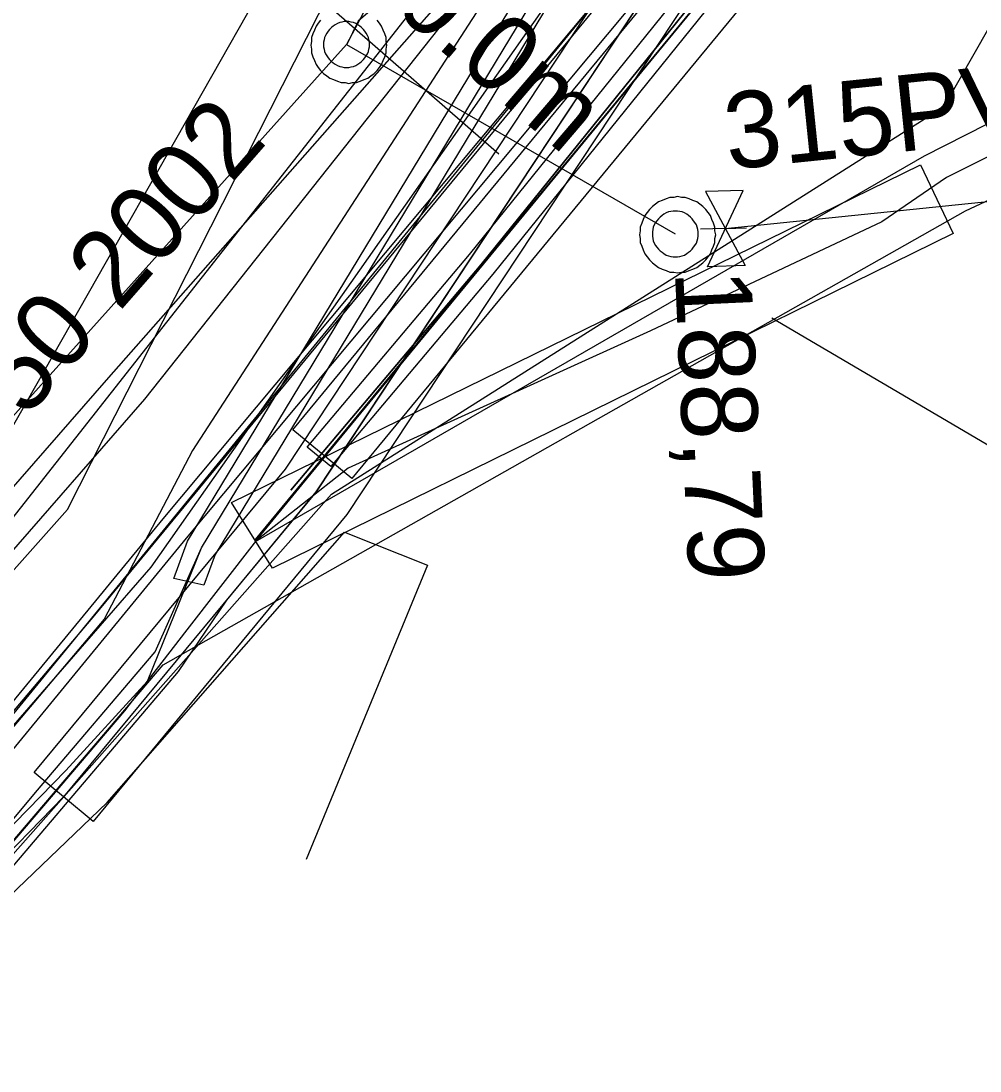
# Model space of a CAD drawing. Extents: x -746464 to -745690, y -1051581 to -1049993.
# Drawn here: x -746350.36 to -746337.79, y -1051580.57 to -1051566.81 of the extents above; entities that cross this region are included whole.
import ezdxf

# ---------------------------------------------------------------- set-up
doc = ezdxf.new("R2010")
doc.units = 0
for name, color, linetype in [('04_CETIN_neprovozovane', 7, 'Continuous'), ('04_CETIN_sdelovaci_podzem', 7, 'Continuous'), ('10_CD_Telematika_metalika', 7, 'Continuous'), ('45_Eltodo_vedeni_NN_zemni', 7, 'Continuous'), ('48_Prazs_plynarenska_STL', 7, 'Continuous'), ('48_Prazs_plynarenska_STL_popisy', 7, 'Continuous'), ('51_PVaK_kanal_jednotna_overena poloha_rad', 7, 'Continuous'), ('51_PVaK_kanal_objekty', 7, 'Continuous'), ('51_PVaK_kanal_popisy', 7, 'Continuous'), ('51_PVaK_vodovod_mimo provoz_overena poloha', 7, 'Continuous'), ('51_PVaK_vodovod_overena poloha_rad', 7, 'Continuous'), ('51_PVaK_vodovod_zruseno_neoverena poloha', 7, 'Continuous'), ('51_PVaK_vodovod_zruseno_overena poloha', 7, 'Continuous'), ('55_PREdi_chranicky', 7, 'Continuous'), ('55_PREdi_NN', 7, 'Continuous'), ('55_PREdi_stavby', 7, 'Continuous'), ('55_PREdi_stavby_popisy', 7, 'Continuous'), ('55_PREdi_VN', 7, 'Continuous'), ('55_PREdi_ZRUSENE_elektro', 7, 'Continuous')]:
    doc.layers.add(name, color=color, linetype=linetype)

msp = doc.modelspace()

# ---------------------------------------------------------------- linework, layer by layer
at = {"layer": '04_CETIN_neprovozovane'}
msp.add_lwpolyline([(-746352.976, -1051580.571), (-746346.29, -1051573.01), (-746338.26, -1051567.93), (-746336.51, -1051564.85), (-746332, -1051553.94), (-746331.62, -1051553.02), (-746328.94, -1051546.55), (-746327.12, -1051542.6)], dxfattribs=at)
at = {"layer": '04_CETIN_sdelovaci_podzem'}
for points in [[(-746339.18, -1051538.91), (-746329.96, -1051542.66), (-746338.09, -1051557.58), (-746356.174, -1051580.571)], [(-746331.75, -1051544.93), (-746334.17, -1051550.92), (-746348.11, -1051572.44), (-746349.27, -1051574.65), (-746353.32, -1051579.44)], [(-746334.17, -1051550.92), (-746348.11, -1051572.44)], [(-746346.29, -1051573.01), (-746338.26, -1051567.93)]]:
    msp.add_lwpolyline(points, dxfattribs=at)
at = {"layer": '10_CD_Telematika_metalika'}
msp.add_lwpolyline([(-746116.552, -1050521.207), (-746121.17, -1050569.408), (-746128.236, -1050608.848), (-746137.347, -1050610.336), (-746147.573, -1050674.704), (-746154.081, -1050701.12), (-746179.17, -1050709.95), (-746193.05, -1050747.67), (-746206.515, -1050825.577), (-746217.3, -1050901.851), (-746223.756, -1050942.953), (-746230.272, -1050994.196), (-746241.227, -1050999.731), (-746247.174, -1051050.056), (-746252.666, -1051096.533), (-746257.91, -1051185.16), (-746266.649, -1051259.574), (-746273.157, -1051294.362), (-746289.838, -1051383.531), (-746309.089, -1051442.724), (-746337.772, -1051532.949), (-746327.582, -1051537.864), (-746339.385, -1051562.334), (-746354.288, -1051580.571)], dxfattribs=at)
at = {"layer": '45_Eltodo_vedeni_NN_zemni'}
msp.add_line((-746353.925, -1051580.571), (-746348.188, -1051573.589), dxfattribs=at)
for points in [[(-746348.188, -1051573.589), (-746336.689, -1051559.822), (-746328.83, -1051538.274), (-746319.081, -1051506.055), (-746318.642, -1051505.827), (-746318.873, -1051505.388), (-746308.681, -1051473.615), (-746308.976, -1051473.225)], [(-746354.442, -1051580.571), (-746348.497, -1051573.335), (-746337.042, -1051559.624), (-746329.209, -1051538.145)]]:
    msp.add_lwpolyline(points, dxfattribs=at)
at = {"layer": '48_Prazs_plynarenska_STL'}
msp.add_lwpolyline([(-746252.124, -1051209.44), (-746254.739, -1051232.69), (-746257.228, -1051250.028), (-746263.332, -1051294.114), (-746268.752, -1051331.185), (-746271.069, -1051346.822), (-746280.362, -1051378.409), (-746289.669, -1051408.88), (-746298.158, -1051436.716), (-746306.066, -1051461.221), (-746317.359, -1051497.958), (-746324.917, -1051522.35), (-746330.899, -1051538.581), (-746331.683, -1051541.084), (-746331.804, -1051541.534), (-746334.886, -1051548.163), (-746337.809, -1051555.442), (-746341.91, -1051561.848), (-746343.36, -1051564.978), (-746348.739, -1051571.768), (-746356.434, -1051580.571)], dxfattribs=at)
at = {"layer": '51_PVaK_kanal_jednotna_overena poloha_rad'}
for p, q in [((-746344.286, -1051563.716), (-746346.093, -1051567.118)), ((-746358.179, -1051580.571), (-746346.093, -1051567.118)), ((-746346.093, -1051567.118), (-746341.785, -1051569.601)), ((-746341.13, -1051569.53), (-746336.117, -1051569.013))]:
    msp.add_line(p, q, dxfattribs=at)
at = {"layer": '51_PVaK_kanal_objekty'}
for p, q in [((-746340.897, -1051569.03), (-746341.39, -1051569.044)), ((-746341.39, -1051569.044), (-746340.869, -1051570.016)), ((-746341.363, -1051570.03), (-746340.897, -1051569.03)), ((-746341.13, -1051569.53), (-746341.455, -1051569.539)), ((-746341.13, -1051569.53), (-746340.854, -1051569.522)), ((-746340.869, -1051570.016), (-746341.363, -1051570.03))]:
    msp.add_line(p, q, dxfattribs=at)
for points in [[(-746346.433, -1051566.798), (-746346.463, -1051566.838), (-746346.493, -1051566.878), (-746346.513, -1051566.928), (-746346.533, -1051566.978), (-746346.553, -1051567.028), (-746346.553, -1051567.078), (-746346.563, -1051567.128), (-746346.553, -1051567.178), (-746346.553, -1051567.228), (-746346.533, -1051567.278), (-746346.513, -1051567.328), (-746346.493, -1051567.378), (-746346.463, -1051567.418), (-746346.433, -1051567.458), (-746346.393, -1051567.498), (-746346.353, -1051567.528), (-746346.313, -1051567.558), (-746346.263, -1051567.578), (-746346.213, -1051567.598), (-746346.163, -1051567.618), (-746346.113, -1051567.618), (-746346.063, -1051567.628), (-746346.013, -1051567.618), (-746345.963, -1051567.618), (-746345.913, -1051567.598), (-746345.863, -1051567.578), (-746345.813, -1051567.558), (-746345.773, -1051567.528), (-746345.733, -1051567.498), (-746345.693, -1051567.458), (-746345.663, -1051567.418), (-746345.633, -1051567.378), (-746345.613, -1051567.328), (-746345.593, -1051567.278), (-746345.573, -1051567.228), (-746345.573, -1051567.178), (-746345.563, -1051567.128)], [(-746345.563, -1051567.128), (-746345.573, -1051567.078), (-746345.573, -1051567.028), (-746345.593, -1051566.978), (-746345.613, -1051566.928), (-746345.633, -1051566.878), (-746345.663, -1051566.838), (-746345.693, -1051566.798)], [(-746345.793, -1051567.118), (-746345.793, -1051567.088), (-746345.799, -1051567.058), (-746345.805, -1051567.028), (-746345.817, -1051566.998), (-746345.835, -1051566.968), (-746345.853, -1051566.944), (-746345.871, -1051566.92), (-746345.895, -1051566.896), (-746345.919, -1051566.878), (-746345.943, -1051566.86), (-746345.973, -1051566.842), (-746346.003, -1051566.83), (-746346.033, -1051566.824), (-746346.063, -1051566.818), (-746346.093, -1051566.818), (-746346.123, -1051566.818), (-746346.153, -1051566.824), (-746346.183, -1051566.83), (-746346.213, -1051566.842), (-746346.243, -1051566.86), (-746346.267, -1051566.878), (-746346.291, -1051566.896), (-746346.315, -1051566.92), (-746346.333, -1051566.944), (-746346.351, -1051566.968), (-746346.369, -1051566.998), (-746346.381, -1051567.028), (-746346.387, -1051567.058), (-746346.393, -1051567.088), (-746346.393, -1051567.118), (-746346.393, -1051567.148), (-746346.387, -1051567.178), (-746346.381, -1051567.208), (-746346.369, -1051567.238), (-746346.351, -1051567.268), (-746346.333, -1051567.292), (-746346.315, -1051567.316), (-746346.291, -1051567.34), (-746346.267, -1051567.358), (-746346.243, -1051567.376), (-746346.213, -1051567.394), (-746346.183, -1051567.406), (-746346.153, -1051567.412), (-746346.123, -1051567.418), (-746346.093, -1051567.418), (-746346.063, -1051567.418), (-746346.033, -1051567.412), (-746346.003, -1051567.406), (-746345.973, -1051567.394), (-746345.943, -1051567.376), (-746345.919, -1051567.358), (-746345.895, -1051567.34), (-746345.871, -1051567.316), (-746345.853, -1051567.292), (-746345.835, -1051567.268), (-746345.817, -1051567.238), (-746345.805, -1051567.208), (-746345.799, -1051567.178), (-746345.793, -1051567.148), (-746345.793, -1051567.118)], [(-746341.255, -1051569.611), (-746341.265, -1051569.561), (-746341.265, -1051569.511), (-746341.285, -1051569.461), (-746341.305, -1051569.411), (-746341.325, -1051569.361), (-746341.355, -1051569.321), (-746341.385, -1051569.281), (-746341.425, -1051569.241), (-746341.465, -1051569.211), (-746341.505, -1051569.181), (-746341.555, -1051569.161), (-746341.605, -1051569.141), (-746341.655, -1051569.121), (-746341.705, -1051569.121), (-746341.755, -1051569.111), (-746341.805, -1051569.121), (-746341.855, -1051569.121), (-746341.905, -1051569.141), (-746341.955, -1051569.161), (-746342.005, -1051569.181), (-746342.045, -1051569.211), (-746342.085, -1051569.241), (-746342.125, -1051569.281), (-746342.155, -1051569.321), (-746342.185, -1051569.361), (-746342.205, -1051569.411), (-746342.225, -1051569.461), (-746342.245, -1051569.511), (-746342.245, -1051569.561), (-746342.255, -1051569.611), (-746342.245, -1051569.661), (-746342.245, -1051569.711), (-746342.225, -1051569.761), (-746342.205, -1051569.811), (-746342.185, -1051569.861), (-746342.155, -1051569.901), (-746342.125, -1051569.941), (-746342.085, -1051569.981), (-746342.045, -1051570.011), (-746342.005, -1051570.041), (-746341.955, -1051570.061), (-746341.905, -1051570.081), (-746341.855, -1051570.101), (-746341.805, -1051570.101), (-746341.755, -1051570.111), (-746341.705, -1051570.101), (-746341.655, -1051570.101), (-746341.605, -1051570.081), (-746341.555, -1051570.061), (-746341.505, -1051570.041), (-746341.465, -1051570.011), (-746341.425, -1051569.981), (-746341.385, -1051569.941), (-746341.355, -1051569.901), (-746341.325, -1051569.861), (-746341.305, -1051569.811), (-746341.285, -1051569.761), (-746341.265, -1051569.711), (-746341.265, -1051569.661), (-746341.255, -1051569.611)], [(-746341.485, -1051569.601), (-746341.485, -1051569.571), (-746341.491, -1051569.541), (-746341.497, -1051569.511), (-746341.509, -1051569.481), (-746341.527, -1051569.451), (-746341.545, -1051569.427), (-746341.563, -1051569.403), (-746341.587, -1051569.379), (-746341.611, -1051569.361), (-746341.635, -1051569.343), (-746341.665, -1051569.325), (-746341.695, -1051569.313), (-746341.725, -1051569.307), (-746341.755, -1051569.301), (-746341.785, -1051569.301), (-746341.815, -1051569.301), (-746341.845, -1051569.307), (-746341.875, -1051569.313), (-746341.905, -1051569.325), (-746341.935, -1051569.343), (-746341.959, -1051569.361), (-746341.983, -1051569.379), (-746342.007, -1051569.403), (-746342.025, -1051569.427), (-746342.043, -1051569.451), (-746342.061, -1051569.481), (-746342.073, -1051569.511), (-746342.079, -1051569.541), (-746342.085, -1051569.571), (-746342.085, -1051569.601), (-746342.085, -1051569.631), (-746342.079, -1051569.661), (-746342.073, -1051569.691), (-746342.061, -1051569.721), (-746342.043, -1051569.751), (-746342.025, -1051569.775), (-746342.007, -1051569.799), (-746341.983, -1051569.823), (-746341.959, -1051569.841), (-746341.935, -1051569.859), (-746341.905, -1051569.877), (-746341.875, -1051569.889), (-746341.845, -1051569.895), (-746341.815, -1051569.901), (-746341.785, -1051569.901), (-746341.755, -1051569.901), (-746341.725, -1051569.895), (-746341.695, -1051569.889), (-746341.665, -1051569.877), (-746341.635, -1051569.859), (-746341.611, -1051569.841), (-746341.587, -1051569.823), (-746341.563, -1051569.799), (-746341.545, -1051569.775), (-746341.527, -1051569.751), (-746341.509, -1051569.721), (-746341.497, -1051569.691), (-746341.491, -1051569.661), (-746341.485, -1051569.631), (-746341.485, -1051569.601)]]:
    msp.add_lwpolyline(points, dxfattribs=at)
at = {"layer": '51_PVaK_vodovod_mimo provoz_overena poloha'}
msp.add_lwpolyline([(-746344.85, -1051566.08), (-746345.07, -1051566.06), (-746345.94, -1051566.81), (-746346.09, -1051567.12)], dxfattribs=at)
at = {"layer": '51_PVaK_vodovod_overena poloha_rad'}
for points in [[(-746357.303, -1051580.571), (-746354.01, -1051576.83), (-746353.67, -1051576.5), (-746352.48, -1051575.32), (-746352.02, -1051574.85), (-746343.12, -1051559.19), (-746333.163, -1051539.781), (-746307.59, -1051465.18), (-746306.83, -1051463.43)], [(-746344.4, -1051566.07), (-746344.62, -1051566.27), (-746349.21, -1051571.48), (-746357.141, -1051580.571)]]:
    msp.add_lwpolyline(points, dxfattribs=at)
at = {"layer": '51_PVaK_vodovod_zruseno_neoverena poloha'}
msp.add_lwpolyline([(-746285.09, -1051400.118), (-746317.799, -1051499.979), (-746331.209, -1051539.965), (-746337.882, -1051556.184), (-746340.3, -1051562.061), (-746348.658, -1051573.966), (-746354.409, -1051580.571)], dxfattribs=at)
at = {"layer": '51_PVaK_vodovod_zruseno_overena poloha'}
msp.add_lwpolyline([(-746356.292, -1051580.571), (-746349.75, -1051573.21), (-746342.545, -1051559.001)], dxfattribs=at)
at = {"layer": '55_PREdi_chranicky'}
for points in [[(-746330.56, -1051545.36), (-746330.083, -1051545.51), (-746331.527, -1051550.091), (-746331.838, -1051551.461), (-746332.822, -1051553.23), (-746346.088, -1051573.278), (-746349.415, -1051577.299), (-746349.8, -1051576.98), (-746350.185, -1051576.661), (-746346.892, -1051572.682), (-746333.678, -1051552.71), (-746332.782, -1051551.099), (-746332.493, -1051549.829), (-746331.037, -1051545.21), (-746330.56, -1051545.36)], [(-746347.962, -1051574.202), (-746348.357, -1051574.116), (-746348.176, -1051573.627), (-746333.647, -1051549.634), (-746332.933, -1051548.172), (-746332.598, -1051548.397), (-746333.295, -1051549.826), (-746347.814, -1051573.801), (-746347.962, -1051574.202)], [(-746338.342, -1051562.261), (-746338.025, -1051562.504), (-746344.174, -1051570.126), (-746346.299, -1051572.647), (-746346.608, -1051572.394), (-746344.482, -1051569.872), (-746338.342, -1051562.261)], [(-746346.025, -1051572.806), (-746346.797, -1051572.17), (-746340.434, -1051564.455), (-746339.662, -1051565.091), (-746346.025, -1051572.806)], [(-746338.57, -1051568.695), (-746338.144, -1051569.597), (-746347.064, -1051573.98), (-746347.601, -1051573.122), (-746338.57, -1051568.695)]]:
    msp.add_lwpolyline(points, close=True, dxfattribs=at)
at = {"layer": '55_PREdi_NN'}
for p, q in [((-746353.027, -1051580.571), (-746349, -1051575.85)), ((-746353.035, -1051580.571), (-746349.3, -1051576.191))]:
    msp.add_line(p, q, dxfattribs=at)
for points in [[(-746264.434, -1051322.287), (-746268.612, -1051347.823), (-746285.849, -1051407.247), (-746293.856, -1051430.838), (-746329.933, -1051539.536), (-746331.77, -1051545.21), (-746334.312, -1051552.095), (-746339.04, -1051562.029), (-746349.394, -1051574.596), (-746354.459, -1051580.571)], [(-746347.284, -1051573.607), (-746338.196, -1051562.577), (-746333.338, -1051552.773), (-746332.533, -1051550.221), (-746330.58, -1051544.036)], [(-746346.677, -1051572.891), (-746338.196, -1051562.577), (-746333.338, -1051552.773), (-746332.363, -1051550.166)], [(-746330.975, -1051568.72), (-746332.743, -1051567.72), (-746332.747, -1051567.566), (-746335.259, -1051566.922), (-746338.524, -1051568.582), (-746347.291, -1051573.637), (-746346.677, -1051572.891)], [(-746332.9, -1051568.042), (-746334.27, -1051567.602), (-746335.19, -1051567.442), (-746336.77, -1051568.132), (-746338.23, -1051568.862), (-746339.08, -1051569.442), (-746342.11, -1051570.872), (-746346.07, -1051572.672), (-746347.27, -1051573.612)], [(-746349.3, -1051576.191), (-746348.497, -1051575.249), (-746337.982, -1051569.298), (-746335.121, -1051567.962), (-746333.053, -1051568.518), (-746332.989, -1051568.156), (-746331.221, -1051569.156)], [(-746349, -1051575.85), (-746348.7, -1051575.46), (-746348.21, -1051574.83), (-746347.27, -1051573.612)]]:
    msp.add_lwpolyline(points, dxfattribs=at)
at = {"layer": '55_PREdi_stavby'}
msp.add_lwpolyline([(-746350.73, -1051578.488), (-746349.23, -1051577.05), (-746346.12, -1051573.51), (-746345.03, -1051573.94), (-746346.62, -1051577.8)], dxfattribs=at)
at = {"layer": '55_PREdi_stavby_popisy'}
for points in [[(-746351.423, -1051562.258), (-746346.462, -1051566.49), (-746344.099, -1051568.551)], [(-746340.52, -1051570.702), (-746336.916, -1051572.818), (-746331.399, -1051576.118)]]:
    msp.add_lwpolyline(points, dxfattribs=at)
at = {"layer": '55_PREdi_VN'}
for points in [[(-746352.732, -1051580.571), (-746351.43, -1051579.024), (-746348.295, -1051575.337), (-746347.66, -1051574.401), (-746346.49, -1051572.98), (-746339.87, -1051562.975), (-746333.25, -1051552.97), (-746332.31, -1051551.28), (-746332.01, -1051549.96), (-746329.676, -1051542.715), (-746328.979, -1051541.244), (-746326.861, -1051536.516), (-746326.262, -1051534.76), (-746325.59, -1051532.97), (-746323.8, -1051528.05), (-746321.8, -1051521.71), (-746319.04, -1051513.07), (-746315.61, -1051501.86), (-746313.57, -1051494.87)], [(-746326.456, -1051534.065), (-746327.05, -1051536.36), (-746327.92, -1051538.58), (-746328.94, -1051541.01), (-746329.73, -1051542.67), (-746330.56, -1051545.36), (-746332.01, -1051549.96), (-746332.31, -1051551.28), (-746333.25, -1051552.97), (-746346.49, -1051572.98), (-746349.8, -1051576.98), (-746352.94, -1051580.201)]]:
    msp.add_lwpolyline(points, dxfattribs=at)
at = {"layer": '55_PREdi_ZRUSENE_elektro'}
for points in [[(-746352.94, -1051580.201), (-746351.776, -1051578.686), (-746349.772, -1051576.631), (-746348.7, -1051575.46), (-746347.995, -1051573.714), (-746333.471, -1051549.73), (-746326.969, -1051536.4), (-746326.591, -1051534.712), (-746326.456, -1051534.065)], [(-746351.7, -1051578.76), (-746350.168, -1051576.922), (-746348.599, -1051575.077), (-746347.995, -1051573.714), (-746333.471, -1051549.73), (-746327.233, -1051536.37), (-746326.643, -1051534.68)], [(-746346.824, -1051572.96), (-746344.328, -1051569.999), (-746335.771, -1051559.393), (-746333.483, -1051551.824)], [(-746333.483, -1051551.824), (-746335.771, -1051559.393), (-746344.328, -1051569.999), (-746346.824, -1051572.96)]]:
    msp.add_lwpolyline(points, dxfattribs=at)

# ---------------------------------------------------------------- texts
at = {"layer": '48_Prazs_plynarenska_STL_popisy'}
msp.add_text('STL PE 50 2002', height=1, rotation=48.844, dxfattribs=at).set_placement((-746353.573, -1051575.779))
at = {"layer": '51_PVaK_kanal_popisy'}
for s, rotation, p in [('315PVC', 5.8872, (-746341.092, -1051568.759)), ('188,79', 272.612, (-746341.791, -1051570.085))]:
    msp.add_text(s, height=1, rotation=rotation, dxfattribs=at).set_placement(p)
at = {"layer": '55_PREdi_stavby_popisy'}
msp.add_text('1x20-10.0m', height=1, rotation=319.5319, dxfattribs=at).set_placement((-746348.617, -1051563.994))

doc.saveas('drawing.dxf')
